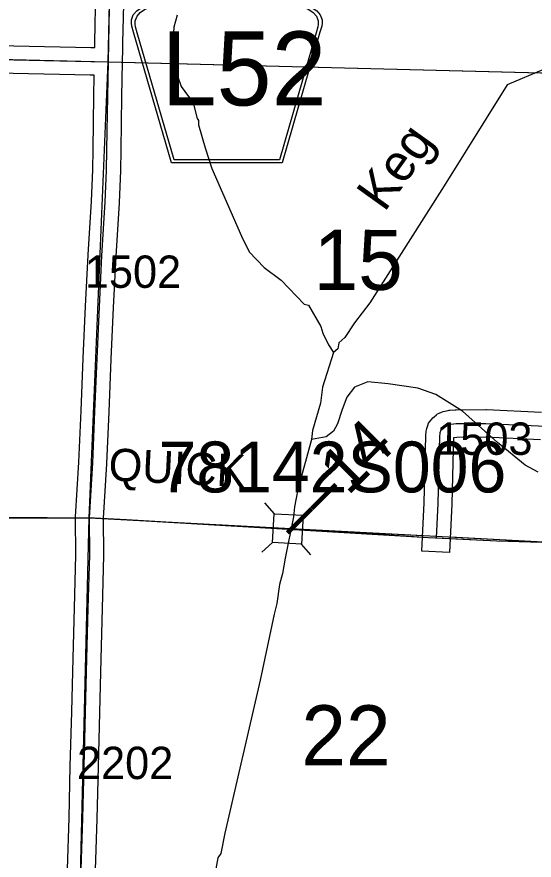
# Model space of a CAD drawing. Extents: x -132.8 to -73.3, y -60 to -26.
# Drawn here: x -113.07 to -111.951, y -48.294 to -46.471 of the extents above; entities that cross this region are included whole.
import ezdxf

# ---------------------------------------------------------------- set-up
doc = ezdxf.new("R2010")
doc.units = 0
for name, color, linetype in [('tdCoHydroRiver', 7, 'Continuous'), ('tdCoHydroTxtLg', 7, 'Continuous'), ('tdCoPrimary', 7, 'Continuous'), ('tdCoPriNonDiv', 7, 'Continuous'), ('tdCoPriNonDivCL', 7, 'Continuous'), ('tdCoSecRdNmbr', 7, 'Continuous'), ('tdCoSecRteBand', 7, 'Continuous'), ('tdCoSecRteCL', 7, 'Continuous'), ('tdCoSectLine', 7, 'Continuous'), ('tdCoSectLinePart', 7, 'Continuous'), ('tdCoSectNmbr', 7, 'Continuous'), ('tdCoShieldCoRteHrd', 7, 'Continuous'), ('tdCoStrucNonDivPri', 7, 'Continuous'), ('tdCoStrucPriMaintName', 7, 'Continuous'), ('tdCoStrucSec', 7, 'Continuous'), ('tdCoSurfAsphalt', 7, 'Continuous'), ('tdCoSurfGravel', 7, 'Continuous'), ('tdCoUnicrpTwnTxt', 7, 'Continuous'), ('tdStHwyPriRefPost1', 7, 'Continuous')]:
    doc.layers.add(name, color=color, linetype=linetype)

msp = doc.modelspace()

# ---------------------------------------------------------------- linework, layer by layer
at = {"layer": 'tdCoHydroRiver'}
for points in [[(-111.8089, -46.4377), (-111.866, -46.5104), (-111.8808, -46.5353), (-111.8956, -46.5586), (-111.931, -46.5845), (-112.0091, -46.6172), (-112.1457, -46.8362), (-112.3068, -47.0892), (-112.3395, -47.1325), (-112.3608, -47.1636), (-112.3737, -47.1758), (-112.3756, -47.1884), (-112.3853, -47.1961)], [(-112.7234, -46.4665), (-112.7304, -46.4931), (-112.7353, -46.5624), (-112.7147, -46.6213), (-112.6888, -46.6567), (-112.6802, -46.69), (-112.6771, -46.6948), (-112.6774, -46.7043), (-112.6629, -46.7536), (-112.6482, -46.7981), (-112.5841, -46.9449), (-112.5675, -46.9784), (-112.5353, -47.0124), (-112.4981, -47.0401), (-112.4489, -47.0919), (-112.4395, -47.0937), (-112.4122, -47.1401), (-112.4079, -47.1545), (-112.3959, -47.18), (-112.3853, -47.1961)], [(-112.3853, -47.1961), (-112.4093, -47.2712), (-112.4133, -47.3058), (-112.4306, -47.3653), (-112.4326, -47.3842)], [(-111.942, -47.4551), (-111.9701, -47.4401), (-112.0304, -47.3913), (-112.106, -47.3231), (-112.1634, -47.2869), (-112.2026, -47.2733), (-112.267, -47.2638), (-112.3111, -47.2595), (-112.3398, -47.2714), (-112.3561, -47.293), (-112.3663, -47.3196), (-112.3766, -47.3509), (-112.3848, -47.3664), (-112.4009, -47.3787), (-112.4326, -47.3842)], [(-112.4326, -47.3842), (-112.4622, -47.4923), (-112.4695, -47.5299), (-112.4716, -47.552), (-112.4897, -47.6414), (-112.4952, -47.6744), (-112.5022, -47.6979), (-112.5079, -47.7388), (-112.5133, -47.7623), (-112.5437, -47.9051), (-112.62, -48.236), (-112.629, -48.28), (-112.6355, -48.2893), (-112.643, -48.3332)]]:
    msp.add_lwpolyline(points, dxfattribs=at)
at = {"layer": 'tdCoPrimary'}
msp.add_lwpolyline([(-113.1322, -47.5545), (-113.0313, -47.5538), (-112.9312, -47.5538), (-112.9133, -47.5538), (-112.9021, -47.5538), (-112.8328, -47.5578), (-112.7593, -47.5619), (-112.654, -47.5681), (-112.5443, -47.5748), (-112.5056, -47.5767), (-112.5007, -47.577), (-112.466, -47.5789), (-112.456, -47.5795), (-112.3726, -47.5841), (-112.2747, -47.5903), (-112.1793, -47.5965), (-112.1626, -47.5972), (-112.1312, -47.5987), (-112.0311, -47.6034), (-111.9556, -47.6053), (-111.8609, -47.6086)], dxfattribs=at)
msp.add_lwpolyline([(-113.1322, -47.5545), (-113.0313, -47.5538), (-112.9312, -47.5538), (-112.9133, -47.5538), (-112.9021, -47.5538), (-112.8328, -47.5578), (-112.7593, -47.5619), (-112.654, -47.5681), (-112.5443, -47.5748), (-112.5056, -47.5767), (-112.5007, -47.577), (-112.466, -47.5789), (-112.456, -47.5795), (-112.3726, -47.5841), (-112.2747, -47.5903), (-112.1793, -47.5965), (-112.1626, -47.5972), (-112.1312, -47.5987), (-112.0311, -47.6034), (-111.9556, -47.6053), (-111.8609, -47.6086)], dxfattribs=at)
msp.add_lwpolyline([(-113.1322, -47.5545), (-113.0313, -47.5538), (-112.9312, -47.5538), (-112.9133, -47.5538), (-112.9021, -47.5538), (-112.8328, -47.5578), (-112.7593, -47.5619), (-112.654, -47.5681), (-112.5443, -47.5748), (-112.5056, -47.5767), (-112.5007, -47.577), (-112.466, -47.5789), (-112.456, -47.5795), (-112.3726, -47.5841), (-112.2747, -47.5903), (-112.1793, -47.5965), (-112.1626, -47.5972), (-112.1312, -47.5987), (-112.0311, -47.6034), (-111.9556, -47.6053), (-111.8609, -47.6086)], dxfattribs=at)
at = {"layer": 'tdCoPriNonDiv'}
msp.add_lwpolyline([(-113.3646, -47.5553), (-112.9025, -47.5538), (-112.5446, -47.5748), (-112.1797, -47.5965), (-112.0315, -47.6034), (-111.6919, -47.6135), (-111.5254, -47.6187), (-111.1989, -47.6236), (-111.0791, -47.6243), (-110.9632, -47.6293), (-110.8741, -47.6307), (-110.5634, -47.6416), (-110.1915, -47.6554), (-109.7972, -47.6677), (-109.4909, -47.6734), (-109.3464, -47.6771)], dxfattribs=at)
at = {"layer": 'tdCoPriNonDivCL'}
msp.add_lwpolyline([(-113.1326, -47.5545), (-113.0317, -47.5538), (-112.9316, -47.5538), (-112.9137, -47.5538), (-112.9025, -47.5538), (-112.8332, -47.5578), (-112.7597, -47.5619), (-112.6544, -47.5681), (-112.5446, -47.5748), (-112.5059, -47.5767), (-112.5011, -47.577), (-112.4664, -47.5789), (-112.4564, -47.5795), (-112.373, -47.5841), (-112.2751, -47.5903), (-112.1797, -47.5965), (-112.1629, -47.5972), (-112.1316, -47.5987), (-112.0315, -47.6034), (-111.956, -47.6053), (-111.8613, -47.6086)], dxfattribs=at)
msp.add_lwpolyline([(-113.1326, -47.5545), (-113.0317, -47.5538), (-112.9316, -47.5538), (-112.9137, -47.5538), (-112.9025, -47.5538), (-112.8332, -47.5578), (-112.7597, -47.5619), (-112.6544, -47.5681), (-112.5446, -47.5748), (-112.5059, -47.5767), (-112.5011, -47.577), (-112.4664, -47.5789), (-112.4564, -47.5795), (-112.373, -47.5841), (-112.2751, -47.5903), (-112.1797, -47.5965), (-112.1629, -47.5972), (-112.1316, -47.5987), (-112.0315, -47.6034), (-111.956, -47.6053), (-111.8613, -47.6086)], dxfattribs=at)
at = {"layer": 'tdCoSecRteBand'}
for points in [[(-112.9018, -46.5369), (-112.9016, -46.5253), (-112.9016, -46.5252), (-112.9016, -46.5252), (-112.8991, -46.4135)], [(-112.8391, -46.4148), (-112.8416, -46.5264), (-112.8418, -46.5387), (-112.8414, -46.5387), (-112.8423, -46.5685), (-112.8435, -46.6427), (-112.8453, -46.7578), (-112.8453, -46.7579), (-112.846, -46.803), (-112.846, -46.8034), (-112.846, -46.8038), (-112.849, -46.8721), (-112.849, -46.8724), (-112.849, -46.8727), (-112.8562, -46.9889), (-112.8616, -47.0991), (-112.8667, -47.2109), (-112.8712, -47.3248), (-112.8712, -47.3248), (-112.8712, -47.3249), (-112.8761, -47.4366), (-112.8761, -47.4369), (-112.8761, -47.4371), (-112.8833, -47.5546), (-112.8825, -47.6343), (-112.8825, -47.6348), (-112.8825, -47.6354), (-112.8857, -47.7498), (-112.8887, -47.8588), (-112.8914, -47.9748), (-112.8914, -47.9749), (-112.8914, -47.975), (-112.8946, -48.0923), (-112.8973, -48.2045), (-112.8973, -48.2046), (-112.8973, -48.2047), (-112.901, -48.3154)], [(-113.2773, -46.5288), (-112.9099, -46.5367), (-112.9097, -46.5367), (-112.9096, -46.5367), (-112.9018, -46.5369)], [(-112.961, -48.3135), (-112.9573, -48.2029), (-112.9546, -48.0908), (-112.9546, -48.0908), (-112.9546, -48.0907), (-112.9514, -47.9734), (-112.9487, -47.8573), (-112.9487, -47.8572), (-112.9487, -47.8572), (-112.9457, -47.7482), (-112.9457, -47.7482), (-112.9457, -47.7482), (-112.9425, -47.6343), (-112.9433, -47.5541), (-112.9433, -47.553), (-112.9432, -47.552), (-112.9361, -47.4337), (-112.9311, -47.3224), (-112.9267, -47.2085), (-112.9267, -47.2084), (-112.9267, -47.2083), (-112.9215, -47.0963), (-112.9215, -47.0963), (-112.9215, -47.0962), (-112.9161, -46.9858), (-112.9161, -46.9856), (-112.9161, -46.9854), (-112.9089, -46.8693), (-112.906, -46.8016), (-112.9053, -46.7569), (-112.9035, -46.6418), (-112.9035, -46.6417), (-112.9035, -46.6417), (-112.9028, -46.5973), (-112.9028, -46.5969), (-112.9113, -46.5967), (-113.2786, -46.5888)], [(-112.1341, -47.6287), (-112.194, -47.6257), (-112.1925, -47.5957), (-112.1888, -47.5217), (-112.1859, -47.4038), (-112.1854, -47.3787), (-112.1854, -47.3775), (-112.1853, -47.3763), (-112.1843, -47.3667), (-112.1839, -47.3635), (-112.183, -47.3606), (-112.181, -47.3544), (-112.1794, -47.3492), (-112.176, -47.345), (-112.1723, -47.3403), (-112.1702, -47.3376), (-112.1675, -47.3354), (-112.1626, -47.3315), (-112.1598, -47.3293), (-112.1567, -47.3278), (-112.1515, -47.3254), (-112.1481, -47.3237), (-112.1443, -47.323), (-112.1367, -47.3215), (-112.1352, -47.3212), (-112.1336, -47.3211), (-112.1222, -47.3201), (-112.121, -47.32), (-112.1198, -47.32), (-112.0554, -47.3197), (-112.0546, -47.3197), (-112.0539, -47.3198), (-111.9349, -47.3254)], [(-111.9376, -47.3854), (-112.0559, -47.3797), (-112.1183, -47.38), (-112.1254, -47.3806), (-112.1254, -47.3812), (-112.1259, -47.4051), (-112.1259, -47.4052), (-112.1259, -47.4052), (-112.1289, -47.5236), (-112.1289, -47.524), (-112.1289, -47.5244), (-112.1326, -47.5987), (-112.1341, -47.6287)]]:
    msp.add_lwpolyline(points, dxfattribs=at)
at = {"layer": 'tdCoSecRteCL'}
for points in [[(-112.8723, -46.5678), (-112.8716, -46.5258), (-112.8691, -46.4141), (-112.8661, -46.3009), (-112.8639, -46.1875), (-112.8615, -46.0753), (-112.859, -45.9584), (-112.856, -45.8474), (-112.8538, -45.7278), (-112.8509, -45.6141), (-112.8501, -45.5871)], [(-113.8791, -46.543), (-113.6444, -46.5497), (-113.278, -46.5588), (-112.9105, -46.5667), (-112.8723, -46.5678)], [(-112.9379, -48.5653), (-112.9367, -48.5048), (-112.934, -48.4279), (-112.931, -48.3145), (-112.9273, -48.2037), (-112.9246, -48.0915), (-112.9214, -47.9741), (-112.9187, -47.858), (-112.9157, -47.749), (-112.9125, -47.6346), (-112.9133, -47.5538), (-112.9061, -47.4353), (-112.9012, -47.3236), (-112.8967, -47.2097), (-112.8915, -47.0977), (-112.8861, -46.9872), (-112.879, -46.8708), (-112.876, -46.8025), (-112.8753, -46.7574), (-112.8735, -46.6422), (-112.8723, -46.5678)], [(-112.1626, -47.5972), (-112.1589, -47.5229), (-112.1559, -47.4045), (-112.1554, -47.3793), (-112.1544, -47.3697), (-112.1524, -47.3635), (-112.1487, -47.3589), (-112.1438, -47.3549), (-112.1386, -47.3525), (-112.131, -47.351), (-112.1196, -47.35), (-112.0553, -47.3497), (-111.9253, -47.3559), (-111.9065, -47.3566)]]:
    msp.add_lwpolyline(points, dxfattribs=at)
at = {"layer": 'tdCoSectLine'}
for points in [[(-112.8727, -46.5678), (-112.8504, -45.5871)], [(-113.8795, -46.543), (-112.8727, -46.5678)], [(-112.9137, -47.5538), (-112.8727, -46.5678)], [(-112.8727, -46.5678), (-111.8783, -46.593)], [(-113.9107, -47.5462), (-112.9137, -47.5538)], [(-112.9383, -48.5653), (-112.9137, -47.5538)], [(-112.9137, -47.5538), (-111.9179, -47.6066)]]:
    msp.add_lwpolyline(points, dxfattribs=at)
at = {"layer": 'tdCoSectLinePart'}
for points in [[(-112.8426, -46.5686), (-111.9082, -46.5923)], [(-113.8647, -47.5466), (-112.9436, -47.5536)], [(-112.8837, -47.5554), (-112.1927, -47.5921)], [(-112.1328, -47.5952), (-111.9179, -47.6066)]]:
    msp.add_lwpolyline(points, dxfattribs=at)
at = {"layer": 'tdCoShieldCoRteHrd'}
for points in [[(-112.736, -46.7864), (-112.8179, -46.5035), (-112.8218, -46.4903), (-112.8225, -46.4844), (-112.8225, -46.4766), (-112.8183, -46.4663), (-112.811, -46.4578), (-112.8014, -46.4511), (-112.6341, -46.3788), (-112.6266, -46.3772), (-112.6162, -46.3763), (-112.6058, -46.3772), (-112.5983, -46.3788), (-112.431, -46.4511), (-112.4214, -46.4578), (-112.4141, -46.4663), (-112.4099, -46.4766), (-112.4099, -46.4844), (-112.4106, -46.4903), (-112.4145, -46.5035), (-112.4964, -46.7864)], [(-112.7301, -46.78), (-112.8098, -46.5048), (-112.8136, -46.4921), (-112.8143, -46.4865), (-112.8143, -46.479), (-112.8102, -46.4691), (-112.8032, -46.4609), (-112.794, -46.4545), (-112.6334, -46.3851), (-112.6262, -46.3835), (-112.6162, -46.3826), (-112.6062, -46.3835), (-112.599, -46.3851), (-112.4384, -46.4545), (-112.4292, -46.4609), (-112.4222, -46.4691), (-112.4181, -46.479), (-112.4181, -46.4865), (-112.4188, -46.4921), (-112.4226, -46.5048), (-112.5023, -46.78)]]:
    msp.add_lwpolyline(points, close=True, dxfattribs=at)
at = {"layer": 'tdCoStrucNonDivPri'}
for points in [[(-112.5343, -47.5217), (-112.5134, -47.545), (-112.451, -47.5484)], [(-112.4277, -47.5275), (-112.451, -47.5484), (-112.4544, -47.6109)], [(-112.5401, -47.6283), (-112.5168, -47.6075), (-112.5134, -47.545)], [(-112.4339, -47.6337), (-112.4544, -47.6109), (-112.5168, -47.6075)]]:
    msp.add_lwpolyline(points, dxfattribs=at)
at = {"layer": 'tdCoStrucSec'}
for points in [[(-112.5343, -47.5217), (-112.5134, -47.545), (-112.451, -47.5484)], [(-112.4277, -47.5275), (-112.451, -47.5484), (-112.4544, -47.6109)], [(-112.5401, -47.6283), (-112.5168, -47.6075), (-112.5134, -47.545)], [(-112.4339, -47.6337), (-112.4544, -47.6109), (-112.5168, -47.6075)]]:
    msp.add_lwpolyline(points, dxfattribs=at)
at = {"layer": 'tdCoSurfAsphalt'}
msp.add_lwpolyline([(-112.9133, -47.5538), (-112.9061, -47.4353), (-112.9012, -47.3236), (-112.8967, -47.2097), (-112.8915, -47.0977), (-112.8861, -46.9872), (-112.879, -46.8708), (-112.876, -46.8025), (-112.8753, -46.7574), (-112.8735, -46.6422), (-112.8723, -46.5678), (-112.8716, -46.5258), (-112.8691, -46.4141), (-112.8661, -46.3009), (-112.8639, -46.1875), (-112.8615, -46.0753), (-112.859, -45.9584), (-112.856, -45.8474), (-112.8538, -45.7278), (-112.8509, -45.6141), (-112.8501, -45.5871), (-112.8476, -45.5036), (-112.8454, -45.3971), (-112.8412, -45.2824)], dxfattribs=at)
at = {"layer": 'tdCoSurfGravel'}
for points in [[(-115.3706, -46.522), (-115.3453, -46.5112), (-115.3327, -46.5063), (-115.3213, -46.504), (-115.3065, -46.5033), (-115.1601, -46.5053), (-115.0713, -46.5065), (-114.7546, -46.5132), (-114.381, -46.526), (-114.016, -46.5391), (-113.8791, -46.543), (-113.6444, -46.5497), (-113.278, -46.5588), (-112.9105, -46.5667), (-112.8723, -46.5678)], [(-112.1626, -47.5972), (-112.1589, -47.5229), (-112.1559, -47.4045), (-112.1554, -47.3793), (-112.1544, -47.3697), (-112.1524, -47.3635), (-112.1487, -47.3589), (-112.1438, -47.3549), (-112.1386, -47.3525), (-112.131, -47.351), (-112.1196, -47.35), (-112.0553, -47.3497), (-111.9253, -47.3559), (-111.9065, -47.3566), (-111.8257, -47.3596), (-111.6915, -47.3616), (-111.6555, -47.3586), (-111.6331, -47.3571), (-111.5927, -47.3596), (-111.4274, -47.3672), (-111.3088, -47.3709), (-111.1567, -47.3734)], [(-112.9588, -49.3155), (-112.9559, -49.2193), (-112.9529, -49.111), (-112.9492, -48.9919), (-112.946, -48.8703), (-112.9431, -48.7554), (-112.9391, -48.6262), (-112.9379, -48.5653), (-112.9367, -48.5048), (-112.934, -48.4279), (-112.931, -48.3145), (-112.9273, -48.2037), (-112.9246, -48.0915), (-112.9214, -47.9741), (-112.9187, -47.858), (-112.9157, -47.749), (-112.9125, -47.6346), (-112.9133, -47.5538)]]:
    msp.add_lwpolyline(points, dxfattribs=at)

# ---------------------------------------------------------------- texts
at = {"layer": 'tdCoHydroTxtLg'}
msp.add_text('Keg', height=0.08, rotation=54.4398, dxfattribs=at).set_placement((-112.275, -46.8947))
at = {"layer": 'tdCoSecRdNmbr'}
for s, rotation, p in [('1502', 359.915, (-112.9231, -47.0564)), ('1503', 359.9155, (-112.1628, -47.4175)), ('2202', 359.915, (-112.9402, -48.1187))]:
    msp.add_text(s, height=0.07, rotation=rotation, dxfattribs=at).set_placement(p)
at = {"layer": 'tdCoSectNmbr'}
for s, p in [('15', (-112.4285, -47.0609)), ('22', (-112.4548, -48.0892))]:
    msp.add_text(s, height=0.13, rotation=359.9153, dxfattribs=at).set_placement(p)
at = {"layer": 'tdCoShieldCoRteHrd'}
msp.add_text('L52', height=0.16, dxfattribs=at).set_placement((-112.7572, -46.6621))
at = {"layer": 'tdCoStrucPriMaintName'}
msp.add_text('78142S006', height=0.11, dxfattribs=at).set_placement((-112.7638, -47.4989))
msp.add_text('78142S006', height=0.11, dxfattribs=at).set_placement((-112.7638, -47.4989))
msp.add_text('78142S006', height=0.11, dxfattribs=at).set_placement((-112.7638, -47.4989))
at = {"layer": 'tdCoUnicrpTwnTxt'}
msp.add_text('QUICK', height=0.07, rotation=357.087, dxfattribs=at).set_placement((-112.8731, -47.4729))
at = {"layer": 'tdStHwyPriRefPost1'}
msp.add_text('‒‒14', height=0.1, rotation=45, dxfattribs=at).set_placement((-112.4589, -47.6127))

doc.saveas('drawing.dxf')
